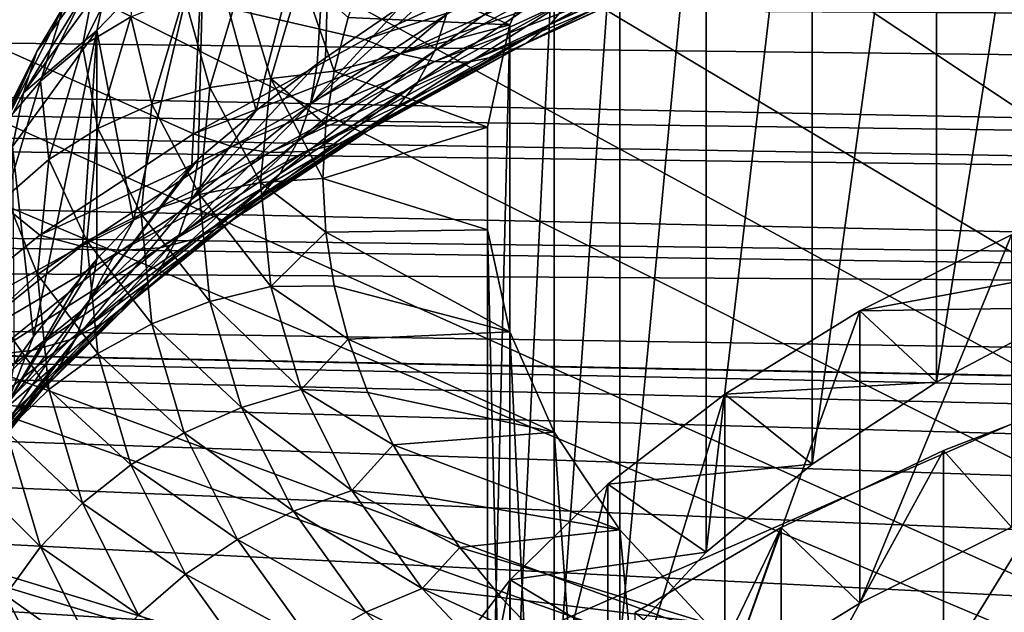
# Model space of a CAD drawing. Header units: metres. Extents: x -109 to 109, y -78 to 121.
# Tile 1011 of 1056: x 62.5 to 68.33, y -6.04 to -2.52. Entities that reach past the tile are written whole.
import ezdxf

# ---------------------------------------------------------------- set-up
doc = ezdxf.new("R2010")
doc.units = ezdxf.units.M
doc.layers.add('solid_508554_SW0001', color=7, linetype='CONTINUOUS')

msp = doc.modelspace()

# ---------------------------------------------------------------- linework, layer by layer
at = {"layer": 'solid_508554_SW0001'}
for points in [[(63.469975, 6.192746, -30.122536), (80.387276, 6.654893, -29.697725), (81.14859, -11.530108, -20.201883)], [(63.329746, 6.03775, -30.047371), (63.469975, 6.192746, -30.122536), (81.14859, -11.530108, -20.201883)], [(61.996216, 4.658984, -29.382126), (63.329746, 6.03775, -30.047371), (81.14859, -11.530108, -20.201883)], [(61.628754, 4.306551, -29.213125), (61.996216, 4.658984, -29.382126), (81.14859, -11.530108, -20.201883)], [(60.411095, 3.212779, -28.691673), (61.628754, 4.306551, -29.213125), (81.14859, -11.530108, -20.201883)], [(59.783779, 2.689857, -28.444147), (60.411095, 3.212779, -28.691673), (81.14859, -11.530108, -20.201883)], [(58.722435, 1.861496, -28.054703), (59.783779, 2.689857, -28.444147), (81.14859, -11.530108, -20.201883)], [(57.815121, 1.205033, -27.748676), (58.722435, 1.861496, -28.054703), (81.14859, -11.530108, -20.201883)], [(56.940334, 0.613612, -27.475229), (57.815121, 1.205033, -27.748676), (81.14859, -11.530108, -20.201883)], [(55.729958, -0.142934, -27.129026), (56.940334, 0.613612, -27.475229), (81.14859, -11.530108, -20.201883)], [(67.92569, -4.67229, 11.107357), (67.925636, 0.177419, 8.3073), (68.763329, 0.619598, 9.073174)], [(68.763382, -4.230118, 11.873221), (67.92569, -4.67229, 11.107357), (68.763329, 0.619598, 9.073174)], [(80.598335, 0.425171, -22.83688), (53.05484, -0.055749, -23.669857), (62.333652, -7.556811, -19.40036)], [(80.758621, -3.403568, -20.837589), (80.598335, 0.425171, -22.83688), (62.333652, -7.556811, -19.40036)], [(67.188507, -5.157159, 10.267538), (67.188469, -0.307451, 7.467479), (67.925636, 0.177419, 8.3073)], [(67.92569, -4.67229, 11.107357), (67.188507, -5.157159, 10.267538), (67.925636, 0.177419, 8.3073)], [(55.071178, -0.526591, -26.955231), (55.729958, -0.142934, -27.129026), (81.14859, -11.530108, -20.201883)], [(66.560493, -5.679043, 9.363608), (66.560471, -0.829329, 6.56356), (67.188469, -0.307451, 7.467479)], [(67.188507, -5.157159, 10.267538), (66.560493, -5.679043, 9.363608), (67.188469, -0.307451, 7.467479)], [(53.52663, -1.3544, -26.585077), (55.071178, -0.526591, -26.955231), (81.14859, -11.530108, -20.201883)], [(66.049004, -6.231824, 8.406164), (66.048996, -1.382096, 5.60614), (66.560471, -0.829329, 6.56356)], [(66.560493, -5.679043, 9.363608), (66.049004, -6.231824, 8.406164), (66.560471, -0.829329, 6.56356)], [(63.894943, -3.061056, 10.846718), (64.350029, -1.303492, 10.306506), (63.587231, -1.928333, 9.224251)], [(63.894943, -3.061056, 10.846718), (64.257095, -2.784664, 11.325444), (64.350029, -1.303492, 10.306506)], [(64.257095, -2.784664, 11.325444), (64.306648, -2.748844, 11.387486), (64.350029, -1.303492, 10.306506)], [(64.306648, -2.748844, 11.387486), (64.74926, -2.447387, 11.909624), (64.350029, -1.303492, 10.306506)], [(53.110744, -1.560997, -26.493895), (53.52663, -1.3544, -26.585077), (81.14859, -11.530108, -20.201883)], [(65.660057, -6.809017, 7.406437), (65.660057, -1.959271, 4.606443), (66.048996, -1.382096, 5.60614)], [(66.049004, -6.231824, 8.406164), (65.660057, -6.809017, 7.406437), (66.048996, -1.382096, 5.60614)], [(22.919664, -1.530367, 22.35878), (80.745361, -2.555794, 20.688955), (80.761269, -2.137419, 21.034967)], [(22.919664, -1.530367, 22.35878), (24.056143, -2.221804, 21.703217), (80.745361, -2.555794, 20.688955)], [(51.244095, -2.409353, -26.125713), (53.110744, -1.560997, -26.493895), (81.14859, -11.530108, -20.201883)], [(62.6152, -3.801442, 13.21571), (61.816875, -4.441783, 12.106606), (59.852985, -1.560634, 17.096903)], [(63.524925, -3.199386, 14.2585), (62.6152, -3.801442, 13.21571), (59.852985, -1.560634, 17.096903)], [(64.538742, -2.640441, 15.226621), (63.524925, -3.199386, 14.2585), (59.852985, -1.560634, 17.096903)], [(65.648537, -2.12909, 16.112309), (64.538742, -2.640441, 15.226621), (59.852985, -1.560634, 17.096903)], [(63.168339, -3.714559, 9.714817), (63.587231, -1.928333, 9.224251), (62.952503, -2.588041, 8.081603)], [(63.021751, -2.267506, 7.911108), (62.952503, -2.588041, 8.081603), (63.587231, -1.928333, 9.224251)], [(63.168339, -3.714559, 9.714817), (63.515186, -3.383234, 10.288691), (63.587231, -1.928333, 9.224251)], [(63.515186, -3.383234, 10.288691), (63.553162, -3.34929, 10.347483), (63.587231, -1.928333, 9.224251)], [(63.553162, -3.34929, 10.347483), (63.894943, -3.061056, 10.846718), (63.587231, -1.928333, 9.224251)], [(65.660057, -1.959271, 4.606443), (65.398201, -2.554088, 3.57619), (64.557152, -2.196007, 4.196405)], [(65.398201, -7.403839, 6.376175), (65.398201, -2.554088, 3.57619), (65.660057, -1.959271, 4.606443)], [(65.660057, -6.809017, 7.406437), (65.398201, -7.403839, 6.376175), (65.660057, -1.959271, 4.606443)], [(66.758415, -1.935252, 14.478199), (65.762131, -2.394298, 13.683108), (65.642181, -2.54573, 13.907948)], [(66.64959, -2.081556, 14.711921), (66.758415, -1.935252, 14.478199), (65.642181, -2.54573, 13.907948)], [(63.077782, -2.040371, 7.597756), (62.516994, -2.956662, 6.717455), (63.021751, -2.267506, 7.911108)], [(62.597473, -2.71156, 6.435222), (62.516994, -2.956662, 6.717455), (63.077782, -2.040371, 7.597756)], [(62.597473, -2.71156, 6.435222), (63.077782, -2.040371, 7.597756), (62.75415, -2.447094, 6.227652)], [(62.867828, -2.677977, 4.677226), (63.199257, -2.016413, 5.823089), (63.1534, -2.507383, 4.513142)], [(62.95623, -2.213666, 6.022099), (63.199257, -2.016413, 5.823089), (62.867828, -2.677977, 4.677226)], [(65.919365, -1.997548, 13.273927), (65.022552, -2.491978, 12.417548), (64.952957, -2.707651, 12.608638)], [(65.855209, -2.210222, 13.470209), (65.919365, -1.997548, 13.273927), (64.952957, -2.707651, 12.608638)], [(66.64959, -2.081556, 14.711921), (65.642181, -2.54573, 13.907948), (65.497986, -2.661192, 14.13979)], [(66.518776, -2.190854, 14.954438), (66.64959, -2.081556, 14.711921), (65.497986, -2.661192, 14.13979)], [(65.648537, -2.12909, 16.112309), (65.838943, -2.223133, 15.905483), (64.538742, -2.640441, 15.226621)], [(62.618748, -2.887318, 4.855299), (62.95623, -2.213666, 6.022099), (62.867828, -2.677977, 4.677226)], [(62.75415, -2.447094, 6.227652), (62.95623, -2.213666, 6.022099), (62.618748, -2.887318, 4.855299)], [(65.398201, -2.554088, 3.57619), (64.44062, -2.510773, 3.651213), (64.557152, -2.196007, 4.196405)], [(65.855209, -2.210222, 13.470209), (64.952957, -2.707651, 12.608638), (64.851997, -2.896075, 12.814004)], [(65.762131, -2.394298, 13.683108), (65.855209, -2.210222, 13.470209), (64.851997, -2.896075, 12.814004)], [(66.518776, -2.190854, 14.954438), (65.497986, -2.661192, 14.13979), (65.332726, -2.738148, 14.373538)], [(66.368843, -2.260745, 15.200424), (66.518776, -2.190854, 14.954438), (65.332726, -2.738148, 14.373538)], [(24.056143, -2.221804, 21.703217), (80.732651, -2.871363, 20.401348), (80.745361, -2.555794, 20.688955)], [(24.056143, -2.221804, 21.703217), (80.712067, -3.348359, 19.916126), (80.732651, -2.871363, 20.401348)], [(24.056143, -2.221804, 21.703217), (24.634529, -2.573519, 21.321756), (80.712067, -3.348359, 19.916126)], [(63.021751, -2.267506, 7.911108), (62.516994, -2.956662, 6.717455), (62.952503, -2.588041, 8.081603)], [(63.808189, -2.29652, 4.241004), (64.163002, -2.260892, 4.138941), (63.981873, -2.871419, 3.081477)], [(63.981873, -2.871419, 3.081477), (64.163002, -2.260892, 4.138941), (64.35733, -2.827811, 3.102088)], [(64.163002, -2.260892, 4.138941), (64.44062, -2.510773, 3.651213), (64.35733, -2.827811, 3.102088)], [(64.217827, -3.024549, 11.49511), (65.05925, -2.253796, 12.244934), (64.74926, -2.447387, 11.909624)], [(65.022552, -2.491978, 12.417548), (65.05925, -2.253796, 12.244934), (64.217827, -3.024549, 11.49511)], [(65.838943, -2.223133, 15.905483), (64.748627, -2.725506, 15.035348), (64.538742, -2.640441, 15.226621)], [(65.838943, -2.223133, 15.905483), (66.025154, -2.277064, 15.681229), (64.748627, -2.725506, 15.035348)], [(66.368843, -2.260745, 15.200424), (65.332726, -2.738148, 14.373538), (65.150017, -2.774908, 14.60406)], [(66.203094, -2.289694, 15.444475), (66.368843, -2.260745, 15.200424), (65.150017, -2.774908, 14.60406)], [(63.46917, -2.379291, 4.36666), (63.808189, -2.29652, 4.241004), (63.621857, -2.924605, 3.153128)], [(63.621857, -2.924605, 3.153128), (63.808189, -2.29652, 4.241004), (63.981873, -2.871419, 3.081477)], [(66.025154, -2.277064, 15.681229), (64.95388, -2.770663, 14.826291), (64.748627, -2.725506, 15.035348)], [(66.025154, -2.277064, 15.681229), (66.203094, -2.289694, 15.444475), (64.95388, -2.770663, 14.826291)], [(66.203094, -2.289694, 15.444475), (65.150017, -2.774908, 14.60406), (64.95388, -2.770663, 14.826291)], [(63.1534, -2.507383, 4.513142), (63.46917, -2.379291, 4.36666), (63.277859, -3.024154, 3.249725)], [(63.277859, -3.024154, 3.249725), (63.46917, -2.379291, 4.36666), (63.621857, -2.924605, 3.153128)], [(51.088249, -2.474628, -26.097864), (51.244095, -2.409353, -26.125713), (81.14859, -11.530108, -20.201883)], [(62.411633, -3.130798, 5.043443), (62.75415, -2.447094, 6.227652), (62.618748, -2.887318, 4.855299)], [(62.597473, -2.71156, 6.435222), (62.75415, -2.447094, 6.227652), (62.411633, -3.130798, 5.043443)], [(64.217827, -3.024549, 11.49511), (64.74926, -2.447387, 11.909624), (64.306648, -2.748844, 11.387486)], [(65.762131, -2.394298, 13.683108), (64.851997, -2.896075, 12.814004), (64.721878, -3.053113, 13.029135)], [(65.642181, -2.54573, 13.907948), (65.762131, -2.394298, 13.683108), (64.721878, -3.053113, 13.029135)], [(49.041775, -3.246512, -25.776564), (51.088249, -2.474628, -26.097864), (81.14859, -11.530108, -20.201883)], [(62.867828, -2.677977, 4.677226), (63.1534, -2.507383, 4.513142), (62.957451, -3.167873, 3.36914)], [(62.957451, -3.167873, 3.36914), (63.1534, -2.507383, 4.513142), (63.277859, -3.024154, 3.249725)], [(65.022552, -2.491978, 12.417548), (64.217827, -3.024549, 11.49511), (64.143356, -3.24345, 11.680606)], [(64.952957, -2.707651, 12.608638), (65.022552, -2.491978, 12.417548), (64.143356, -3.24345, 11.680606)], [(65.398201, -2.554088, 3.57619), (64.35733, -2.827811, 3.102088), (64.44062, -2.510773, 3.651213)], [(65.398201, -2.554088, 3.57619), (65.266502, -3.159574, 2.527458), (64.35733, -2.827811, 3.102088)], [(65.642181, -2.54573, 13.907948), (64.721878, -3.053113, 13.029135), (64.56546, -3.175313, 13.249306)], [(65.497986, -2.661192, 14.13979), (65.642181, -2.54573, 13.907948), (64.56546, -3.175313, 13.249306)], [(65.266502, -8.00932, 5.327451), (65.266502, -3.159574, 2.527458), (65.398201, -2.554088, 3.57619)], [(65.398201, -7.403839, 6.376175), (65.266502, -8.00932, 5.327451), (65.398201, -2.554088, 3.57619)], [(24.634529, -2.573519, 21.321756), (80.703201, -3.541171, 19.700146), (80.712067, -3.348359, 19.916126)], [(24.634529, -2.573519, 21.321756), (25.053471, -2.827595, 21.021948), (80.703201, -3.541171, 19.700146)], [(62.576809, -4.401275, 8.525391), (62.952503, -2.588041, 8.081603), (62.452209, -3.276009, 6.890007)], [(62.516994, -2.956662, 6.717455), (62.452209, -3.276009, 6.890007), (62.952503, -2.588041, 8.081603)], [(62.576809, -4.401275, 8.525391), (62.855282, -4.054193, 9.126554), (62.952503, -2.588041, 8.081603)], [(62.855282, -4.054193, 9.126554), (62.953094, -3.943146, 9.318894), (62.952503, -2.588041, 8.081603)], [(62.953094, -3.943146, 9.318894), (63.168339, -3.714559, 9.714817), (62.952503, -2.588041, 8.081603)], [(62.618748, -2.887318, 4.855299), (62.867828, -2.677977, 4.677226), (62.667686, -3.352599, 3.508746)], [(62.667686, -3.352599, 3.508746), (62.867828, -2.677977, 4.677226), (62.957451, -3.167873, 3.36914)], [(64.538742, -2.640441, 15.226621), (64.748627, -2.725506, 15.035348), (63.524925, -3.199386, 14.2585)], [(65.497986, -2.661192, 14.13979), (64.56546, -3.175313, 13.249306), (64.386192, -3.259992, 13.469678)], [(65.332726, -2.738148, 14.373538), (65.497986, -2.661192, 14.13979), (64.386192, -3.259992, 13.469678)], [(62.597473, -2.71156, 6.435222), (62.15279, -3.667625, 5.486032), (62.516994, -2.956662, 6.717455)], [(62.251049, -3.403057, 5.237514), (62.15279, -3.667625, 5.486032), (62.597473, -2.71156, 6.435222)], [(62.251049, -3.403057, 5.237514), (62.597473, -2.71156, 6.435222), (62.411633, -3.130798, 5.043443)], [(64.748627, -2.725506, 15.035348), (63.75259, -3.274645, 14.084212), (63.524925, -3.199386, 14.2585)], [(64.748627, -2.725506, 15.035348), (64.95388, -2.770663, 14.826291), (63.75259, -3.274645, 14.084212)], [(64.952957, -2.707651, 12.608638), (64.143356, -3.24345, 11.680606), (64.035309, -3.43656, 11.877857)], [(64.851997, -2.896075, 12.814004), (64.952957, -2.707651, 12.608638), (64.035309, -3.43656, 11.877857)], [(65.332726, -2.738148, 14.373538), (64.386192, -3.259992, 13.469678), (64.187996, -3.305289, 13.685412)], [(65.150017, -2.774908, 14.60406), (65.332726, -2.738148, 14.373538), (64.187996, -3.305289, 13.685412)], [(63.511635, -3.590986, 10.514011), (64.257095, -2.784664, 11.325444), (63.894943, -3.061056, 10.846718)], [(64.217827, -3.024549, 11.49511), (64.257095, -2.784664, 11.325444), (63.511635, -3.590986, 10.514011)], [(64.95388, -2.770663, 14.826291), (63.975239, -3.31021, 13.891768), (63.75259, -3.274645, 14.084212)], [(64.95388, -2.770663, 14.826291), (65.150017, -2.774908, 14.60406), (63.975239, -3.31021, 13.891768)], [(65.150017, -2.774908, 14.60406), (64.187996, -3.305289, 13.685412), (63.975239, -3.31021, 13.891768)], [(64.217827, -3.024549, 11.49511), (64.306648, -2.748844, 11.387486), (64.257095, -2.784664, 11.325444)], [(25.053471, -2.827595, 21.021948), (80.677933, -4.051526, 19.061102), (80.703201, -3.541171, 19.700146)], [(25.053471, -2.827595, 21.021948), (25.931858, -3.355873, 20.318785), (80.677933, -4.051526, 19.061102)], [(63.981873, -2.871419, 3.081477), (64.35733, -2.827811, 3.102088), (64.307419, -3.145968, 2.551024)], [(65.266502, -3.159574, 2.527458), (64.307419, -3.145968, 2.551024), (64.35733, -2.827811, 3.102088)], [(62.411633, -3.130798, 5.043443), (62.618748, -2.887318, 4.855299), (62.414948, -3.574267, 3.66547)], [(62.414948, -3.574267, 3.66547), (62.618748, -2.887318, 4.855299), (62.667686, -3.352599, 3.508746)], [(63.621857, -2.924605, 3.153128), (63.981873, -2.871419, 3.081477), (63.921303, -3.487883, 2.01373)], [(64.851997, -2.896075, 12.814004), (64.035309, -3.43656, 11.877857), (63.896065, -3.599635, 12.082531)], [(64.721878, -3.053113, 13.029135), (64.851997, -2.896075, 12.814004), (63.896065, -3.599635, 12.082531)], [(63.921303, -3.487883, 2.01373), (63.981873, -2.871419, 3.081477), (64.290825, -3.464102, 2)], [(63.981873, -2.871419, 3.081477), (64.307419, -3.145968, 2.551024), (64.290825, -3.464102, 2)], [(62.516994, -2.956662, 6.717455), (62.15279, -3.667625, 5.486032), (62.452209, -3.276009, 6.890007)], [(63.277859, -3.024154, 3.249725), (63.621857, -2.924605, 3.153128), (63.559544, -3.558799, 2.054673)], [(63.621857, -2.924605, 3.153128), (63.921303, -3.487883, 2.01373), (63.559544, -3.558799, 2.054673)], [(62.957451, -3.167873, 3.36914), (63.277859, -3.024154, 3.249725), (63.213882, -3.675287, 2.121928)], [(63.277859, -3.024154, 3.249725), (63.559544, -3.558799, 2.054673), (63.213882, -3.675287, 2.121928)], [(64.217827, -3.024549, 11.49511), (63.511635, -3.590986, 10.514011), (63.43288, -3.813322, 10.693559)], [(64.143356, -3.24345, 11.680606), (64.217827, -3.024549, 11.49511), (63.43288, -3.813322, 10.693559)], [(63.511635, -3.590986, 10.514011), (63.894943, -3.061056, 10.846718), (63.553162, -3.34929, 10.347483)], [(64.721878, -3.053113, 13.029135), (63.896065, -3.599635, 12.082531), (63.728687, -3.729093, 12.290131)], [(64.56546, -3.175313, 13.249306), (64.721878, -3.053113, 13.029135), (63.728687, -3.729093, 12.290131)], [(65.266502, -3.159574, 2.527458), (64.290825, -3.464102, 2), (64.307419, -3.145968, 2.551024)], [(63.524925, -3.199386, 14.2585), (63.75259, -3.274645, 14.084212), (62.6152, -3.801442, 13.21571)], [(62.667686, -3.352599, 3.508746), (62.957451, -3.167873, 3.36914), (62.891922, -3.834785, 2.214014)], [(62.957451, -3.167873, 3.36914), (63.213882, -3.675287, 2.121928), (62.891922, -3.834785, 2.214014)], [(64.56546, -3.175313, 13.249306), (63.728687, -3.729093, 12.290131), (63.536846, -3.822091, 12.496095)], [(64.386192, -3.259992, 13.469678), (64.56546, -3.175313, 13.249306), (63.536846, -3.822091, 12.496095)], [(65.266502, -3.159574, 2.527458), (65.266502, -3.76863, 1.472542), (64.290825, -3.464102, 2)], [(65.266502, -8.618368, 4.272549), (65.266502, -3.76863, 1.472542), (65.266502, -3.159574, 2.527458)], [(65.266502, -8.00932, 5.327451), (65.266502, -8.618368, 4.272549), (65.266502, -3.159574, 2.527458)], [(47.672459, -3.692732, -25.598148), (49.041775, -3.246512, -25.776564), (81.14859, -11.530108, -20.201883)], [(64.143356, -3.24345, 11.680606), (63.43288, -3.813322, 10.693559), (63.318623, -4.011415, 10.882179)], [(64.035309, -3.43656, 11.877857), (64.143356, -3.24345, 11.680606), (63.318623, -4.011415, 10.882179)], [(64.386192, -3.259992, 13.469678), (63.536846, -3.822091, 12.496095), (63.324757, -3.876584, 12.6959)], [(64.187996, -3.305289, 13.685412), (64.386192, -3.259992, 13.469678), (63.324757, -3.876584, 12.6959)], [(62.461716, -4.561466, 8.247932), (62.576809, -4.401275, 8.525391), (62.452209, -3.276009, 6.890007)], [(63.75259, -3.274645, 14.084212), (62.858818, -3.866143, 13.059707), (62.6152, -3.801442, 13.21571)], [(63.75259, -3.274645, 14.084212), (63.975239, -3.31021, 13.891768), (62.858818, -3.866143, 13.059707)], [(63.975239, -3.31021, 13.891768), (63.09708, -3.891377, 12.885157), (62.858818, -3.866143, 13.059707)], [(64.187996, -3.305289, 13.685412), (63.324757, -3.876584, 12.6959), (63.09708, -3.891377, 12.885157)], [(63.975239, -3.31021, 13.891768), (64.187996, -3.305289, 13.685412), (63.09708, -3.891377, 12.885157)], [(25.931858, -3.355873, 20.318785), (26.709761, -3.814027, 19.593912), (80.67321, -4.140594, 18.937866)], [(25.931858, -3.355873, 20.318785), (80.67321, -4.140594, 18.937866), (80.677933, -4.051526, 19.061102)], [(62.414948, -3.574267, 3.66547), (62.667686, -3.352599, 3.508746), (62.600758, -4.033781, 2.328905)], [(62.667686, -3.352599, 3.508746), (62.891922, -3.834785, 2.214014), (62.600758, -4.033781, 2.328905)], [(62.909645, -4.186746, 9.482124), (63.553162, -3.34929, 10.347483), (63.515186, -3.383234, 10.288691)], [(63.511635, -3.590986, 10.514011), (63.553162, -3.34929, 10.347483), (62.909645, -4.186746, 9.482124)], [(80.758621, -3.403568, -20.837589), (62.333652, -7.556811, -19.40036), (80.918915, -7.232305, -18.838299)], [(62.909645, -4.186746, 9.482124), (63.515186, -3.383234, 10.288691), (63.168339, -3.714559, 9.714817)], [(64.035309, -3.43656, 11.877857), (63.318623, -4.011415, 10.882179), (63.171375, -4.180912, 11.07573)], [(63.896065, -3.599635, 12.082531), (64.035309, -3.43656, 11.877857), (63.171375, -4.180912, 11.07573)], [(63.981873, -4.104347, 0.945983), (63.559544, -3.558799, 2.054673), (63.921303, -3.487883, 2.01373)], [(63.921303, -3.487883, 2.01373), (64.290825, -3.464102, 2), (64.307426, -3.782317, 1.448835)], [(63.981873, -4.104347, 0.945983), (63.921303, -3.487883, 2.01373), (64.307426, -3.782317, 1.448835)], [(65.266502, -3.76863, 1.472542), (64.307426, -3.782317, 1.448835), (64.290825, -3.464102, 2)], [(62.414948, -3.574267, 3.66547), (62.600758, -4.033781, 2.328905), (62.346798, -4.267895, 2.46407)], [(63.511635, -3.590986, 10.514011), (62.909645, -4.186746, 9.482124), (62.82724, -4.412695, 9.655415)], [(63.43288, -3.813322, 10.693559), (63.511635, -3.590986, 10.514011), (62.82724, -4.412695, 9.655415)], [(63.896065, -3.599635, 12.082531), (63.171375, -4.180912, 11.07573), (62.99437, -4.318089, 11.269959)], [(63.728687, -3.729093, 12.290131), (63.896065, -3.599635, 12.082531), (62.99437, -4.318089, 11.269959)], [(63.621857, -4.192992, 0.956218), (63.213882, -3.675287, 2.121928), (63.559544, -3.558799, 2.054673)], [(63.621857, -4.192992, 0.956218), (63.559544, -3.558799, 2.054673), (63.981873, -4.104347, 0.945983)], [(47.181728, -3.838587, -25.541527), (47.672459, -3.692732, -25.598148), (81.14859, -11.530108, -20.201883)], [(63.728687, -3.729093, 12.290131), (62.99437, -4.318089, 11.269959), (62.7915, -4.419934, 11.4606)], [(63.536846, -3.822091, 12.496095), (63.728687, -3.729093, 12.290131), (62.7915, -4.419934, 11.4606)], [(63.277859, -4.326421, 0.994131), (62.891922, -3.834785, 2.214014), (63.213882, -3.675287, 2.121928)], [(62.909645, -4.186746, 9.482124), (63.168339, -3.714559, 9.714817), (62.953094, -3.943146, 9.318894)], [(63.277859, -4.326421, 0.994131), (63.213882, -3.675287, 2.121928), (63.621857, -4.192992, 0.956218)], [(63.981873, -4.104347, 0.945983), (64.307426, -3.782317, 1.448835), (64.357361, -4.100534, 0.897666)], [(65.266502, -3.76863, 1.472542), (65.398201, -4.374115, 0.42381), (64.307426, -3.782317, 1.448835)], [(65.398201, -4.374115, 0.42381), (64.357361, -4.100534, 0.897666), (64.307426, -3.782317, 1.448835)], [(65.398201, -9.223849, 3.223825), (65.398201, -4.374115, 0.42381), (65.266502, -3.76863, 1.472542)], [(65.266502, -8.618368, 4.272549), (65.398201, -9.223849, 3.223825), (65.266502, -3.76863, 1.472542)], [(26.709761, -3.814027, 19.593912), (75.174637, -4.828542, 17.83672), (76.5, -4.794933, 17.894934)], [(77.176514, -4.803673, 17.879795), (26.709761, -3.814027, 19.593912), (76.5, -4.794933, 17.894934)], [(26.709761, -3.814027, 19.593912), (73.862907, -4.929021, 17.662685), (75.174637, -4.828542, 17.83672)], [(26.709761, -3.814027, 19.593912), (72.57827, -5.095334, 17.374622), (73.862907, -4.929021, 17.662685)], [(26.709761, -3.814027, 19.593912), (71.333893, -5.325771, 16.975494), (72.57827, -5.095334, 17.374622)], [(26.709761, -3.814027, 19.593912), (70.14254, -5.617967, 16.469397), (71.333893, -5.325771, 16.975494)], [(26.709761, -3.814027, 19.593912), (69.016418, -5.968924, 15.86152), (70.14254, -5.617967, 16.469397)], [(26.709761, -3.814027, 19.593912), (67.967072, -6.375046, 15.158096), (69.016418, -5.968924, 15.86152)], [(26.709761, -3.814027, 19.593912), (67.005272, -6.83217, 14.366333), (67.967072, -6.375046, 15.158096)], [(26.709761, -3.814027, 19.593912), (66.140877, -7.335612, 13.494348), (67.005272, -6.83217, 14.366333)], [(26.709761, -3.814027, 19.593912), (65.382774, -7.880209, 12.551078), (66.140877, -7.335612, 13.494348)], [(26.709761, -3.814027, 19.593912), (64.738739, -8.46037, 11.54621), (65.382774, -7.880209, 12.551078)], [(26.709761, -3.814027, 19.593912), (64.215424, -9.070119, 10.490092), (64.738739, -8.46037, 11.54621)], [(26.709761, -3.814027, 19.593912), (63.818172, -9.703198, 9.393568), (64.215424, -9.070119, 10.490092)], [(26.709761, -3.814027, 19.593912), (63.55106, -10.35311, 8.267887), (63.818172, -9.703198, 9.393568)], [(26.709761, -3.814027, 19.593912), (63.416817, -11.013191, 7.124592), (63.55106, -10.35311, 8.267887)], [(26.709761, -3.814027, 19.593912), (63.416817, -11.676674, 5.975408), (63.416817, -11.013191, 7.124592)], [(26.709761, -3.814027, 19.593912), (43.110828, -18.533325, -5.900661), (63.416817, -11.676674, 5.975408)], [(77.176514, -4.803673, 17.879795), (80.643387, -4.656782, 18.134216), (26.709761, -3.814027, 19.593912)], [(80.67321, -4.140594, 18.937866), (26.709761, -3.814027, 19.593912), (80.643387, -4.656782, 18.134216)], [(46.275829, -4.088829, -25.446898), (47.181728, -3.838587, -25.541527), (81.14859, -11.530108, -20.201883)], [(62.6152, -3.801442, 13.21571), (62.858818, -3.866143, 13.059707), (61.816875, -4.441783, 12.106606)], [(63.536846, -3.822091, 12.496095), (62.7915, -4.419934, 11.4606), (62.567215, -4.484209, 11.643464)], [(63.324757, -3.876584, 12.6959), (63.536846, -3.822091, 12.496095), (62.567215, -4.484209, 11.643464)], [(62.957451, -4.501698, 1.058888), (62.600758, -4.033781, 2.328905), (62.891922, -3.834785, 2.214014)], [(63.43288, -3.813322, 10.693559), (62.82724, -4.412695, 9.655415), (62.707687, -4.616028, 9.834958)], [(63.318623, -4.011415, 10.882179), (63.43288, -3.813322, 10.693559), (62.707687, -4.616028, 9.834958)], [(62.957451, -4.501698, 1.058888), (62.891922, -3.834785, 2.214014), (63.277859, -4.326421, 0.994131)], [(68.370064, -3.799238, 12.619527), (67.470787, -4.248876, 11.840731), (69.69178, -3.835825, 12.556156)], [(67.470787, -5.980927, 12.840731), (67.470787, -4.248876, 11.840731), (68.370064, -3.799238, 12.619527)], [(68.370064, -5.531289, 13.619527), (67.470787, -5.980927, 12.840731), (68.370064, -3.799238, 12.619527)], [(67.470787, -4.248876, 11.840731), (68.763382, -4.230118, 11.873221), (69.69178, -3.835825, 12.556156)], [(62.858818, -3.866143, 13.059707), (62.07449, -4.495256, 11.970051), (61.816875, -4.441783, 12.106606)], [(62.858818, -3.866143, 13.059707), (63.09708, -3.891377, 12.885157), (62.07449, -4.495256, 11.970051)], [(63.09708, -3.891377, 12.885157), (62.32645, -4.509501, 11.814533), (62.07449, -4.495256, 11.970051)], [(63.324757, -3.876584, 12.6959), (62.567215, -4.484209, 11.643464), (62.32645, -4.509501, 11.814533)], [(63.09708, -3.891377, 12.885157), (63.324757, -3.876584, 12.6959), (62.32645, -4.509501, 11.814533)], [(62.416691, -4.807049, 8.407728), (62.953094, -3.943146, 9.318894), (62.855282, -4.054193, 9.126554)], [(62.909645, -4.186746, 9.482124), (62.953094, -3.943146, 9.318894), (62.416691, -4.807049, 8.407728)], [(63.318623, -4.011415, 10.882179), (62.707687, -4.616028, 9.834958), (62.553616, -4.792279, 10.01681)], [(63.171375, -4.180912, 11.07573), (63.318623, -4.011415, 10.882179), (62.553616, -4.792279, 10.01681)], [(62.667686, -4.714963, 1.149063), (62.346798, -4.267895, 2.46407), (62.600758, -4.033781, 2.328905)], [(62.416691, -4.807049, 8.407728), (62.855282, -4.054193, 9.126554), (62.576809, -4.401275, 8.525391)], [(62.667686, -4.714963, 1.149063), (62.600758, -4.033781, 2.328905), (62.957451, -4.501698, 1.058888)], [(45.302071, -4.330814, -25.359234), (46.275829, -4.088829, -25.446898), (81.14859, -11.530108, -20.201883)], [(63.621857, -4.192992, 0.956218), (63.981873, -4.104347, 0.945983), (64.163002, -4.714874, -0.11148)], [(63.981873, -4.104347, 0.945983), (64.357361, -4.100534, 0.897666), (64.440681, -4.41761, 0.348475)], [(64.163002, -4.714874, -0.11148), (63.981873, -4.104347, 0.945983), (64.440681, -4.41761, 0.348475)], [(65.398201, -4.374115, 0.42381), (64.440681, -4.41761, 0.348475), (64.357361, -4.100534, 0.897666)], [(62.909645, -4.186746, 9.482124), (62.416691, -4.807049, 8.407728), (62.331295, -5.036759, 8.574503)], [(62.82724, -4.412695, 9.655415), (62.909645, -4.186746, 9.482124), (62.331295, -5.036759, 8.574503)], [(63.171375, -4.180912, 11.07573), (62.553616, -4.792279, 10.01681), (62.368408, -4.937576, 10.196978)], [(62.99437, -4.318089, 11.269959), (63.171375, -4.180912, 11.07573), (62.368408, -4.937576, 10.196978)], [(63.277859, -4.326421, 0.994131), (63.621857, -4.192992, 0.956218), (63.808189, -4.821077, -0.131658)], [(63.808189, -4.821077, -0.131658), (63.621857, -4.192992, 0.956218), (64.163002, -4.714874, -0.11148)], [(67.470787, -4.248876, 11.840731), (66.670441, -4.743051, 10.984796), (67.92569, -4.67229, 11.107357)], [(66.670441, -6.475101, 11.984796), (66.670441, -4.743051, 10.984796), (67.470787, -4.248876, 11.840731)], [(67.470787, -5.980927, 12.840731), (66.670441, -6.475101, 11.984796), (67.470787, -4.248876, 11.840731)], [(67.470787, -4.248876, 11.840731), (67.92569, -4.67229, 11.107357), (68.763382, -4.230118, 11.873221)], [(62.414948, -4.961523, 1.262671), (62.346798, -4.267895, 2.46407), (62.667686, -4.714963, 1.149063)], [(44.865479, -4.430293, -25.324623), (45.302071, -4.330814, -25.359234), (81.14859, -11.530108, -20.201883)], [(62.99437, -4.318089, 11.269959), (62.368408, -4.937576, 10.196978), (62.156132, -5.048726, 10.371501)], [(62.7915, -4.419934, 11.4606), (62.99437, -4.318089, 11.269959), (62.156132, -5.048726, 10.371501)], [(62.957451, -4.501698, 1.058888), (63.277859, -4.326421, 0.994131), (63.46917, -4.971284, -0.122804)], [(63.46917, -4.971284, -0.122804), (63.277859, -4.326421, 0.994131), (63.808189, -4.821077, -0.131658)], [(44.865479, -4.430293, -25.324623), (81.14859, -11.530108, -20.201883), (43.45417, -4.713041, -25.232952)], [(62.7915, -4.419934, 11.4606), (62.156132, -5.048726, 10.371501), (61.921455, -5.123288, 10.536546)], [(62.567215, -4.484209, 11.643464), (62.7915, -4.419934, 11.4606), (61.921455, -5.123288, 10.536546)], [(62.82724, -4.412695, 9.655415), (62.331295, -5.036759, 8.574503), (62.207405, -5.245549, 8.744596)], [(62.707687, -4.616028, 9.834958), (62.82724, -4.412695, 9.655415), (62.207405, -5.245549, 8.744596)], [(62.416691, -4.807049, 8.407728), (62.576809, -4.401275, 8.525391), (62.461716, -4.561466, 8.247932)], [(64.163002, -4.714874, -0.11148), (64.440681, -4.41761, 0.348475), (64.557236, -4.732395, -0.196748)], [(65.398201, -4.374115, 0.42381), (65.660057, -4.968932, -0.606443), (64.440681, -4.41761, 0.348475)], [(65.660057, -4.968932, -0.606443), (64.557236, -4.732395, -0.196748), (64.440681, -4.41761, 0.348475)], [(65.660057, -9.818671, 2.193563), (65.660057, -4.968932, -0.606443), (65.398201, -4.374115, 0.42381)], [(65.398201, -9.223849, 3.223825), (65.660057, -9.818671, 2.193563), (65.398201, -4.374115, 0.42381)], [(62.567215, -4.484209, 11.643464), (61.921455, -5.123288, 10.536546), (61.669529, -5.159625, 10.688487)], [(62.32645, -4.509501, 11.814533), (62.567215, -4.484209, 11.643464), (61.669529, -5.159625, 10.688487)], [(62.667686, -4.714963, 1.149063), (62.957451, -4.501698, 1.058888), (63.1534, -5.162187, -0.085114)], [(63.1534, -5.162187, -0.085114), (62.957451, -4.501698, 1.058888), (63.46917, -4.971284, -0.122804)], [(62.707687, -4.616028, 9.834958), (62.207405, -5.245549, 8.744596), (62.047745, -5.428833, 8.914268)], [(62.553616, -4.792279, 10.01681), (62.707687, -4.616028, 9.834958), (62.047745, -5.428833, 8.914268)], [(81.14859, -11.530108, -20.201883), (43.466999, -12.188044, -21.341459), (43.45417, -4.713041, -25.232952)], [(62.414948, -4.961523, 1.262671), (62.667686, -4.714963, 1.149063), (62.867828, -5.389585, -0.019416)], [(62.867828, -5.389585, -0.019416), (62.667686, -4.714963, 1.149063), (63.1534, -5.162187, -0.085114)], [(63.808189, -4.821077, -0.131658), (64.163002, -4.714874, -0.11148), (64.462936, -5.313584, -1.148477)], [(64.163002, -4.714874, -0.11148), (64.557236, -4.732395, -0.196748), (64.706665, -5.043747, -0.736026)], [(64.462936, -5.313584, -1.148477), (64.163002, -4.714874, -0.11148), (64.706665, -5.043747, -0.736026)], [(66.670441, -4.743051, 10.984796), (67.188507, -5.157159, 10.267538), (67.92569, -4.67229, 11.107357)], [(69.01638, -4.669896, 15.111504), (67.967072, -6.375046, 15.158096), (67.967003, -5.076035, 14.40805)], [(69.01638, -4.669896, 15.111504), (67.967003, -5.076035, 14.40805), (68.370064, -5.531289, 13.619527)], [(69.01638, -4.669896, 15.111504), (69.016418, -5.968924, 15.86152), (67.967072, -6.375046, 15.158096)], [(65.660057, -4.968932, -0.606443), (64.706665, -5.043747, -0.736026), (64.557236, -4.732395, -0.196748)], [(66.670441, -4.743051, 10.984796), (65.977798, -5.276343, 10.061106), (67.188507, -5.157159, 10.267538)], [(65.977798, -7.008394, 11.061106), (65.977798, -5.276343, 10.061106), (66.670441, -4.743051, 10.984796)], [(66.670441, -6.475101, 11.984796), (65.977798, -7.008394, 11.061106), (66.670441, -4.743051, 10.984796)], [(62.553616, -4.792279, 10.01681), (62.047745, -5.428833, 8.914268), (61.85582, -5.582582, 9.079793)], [(62.368408, -4.937576, 10.196978), (62.553616, -4.792279, 10.01681), (61.85582, -5.582582, 9.079793)], [(63.46917, -4.971284, -0.122804), (63.808189, -4.821077, -0.131658), (64.116753, -5.437006, -1.198478)], [(64.116753, -5.437006, -1.198478), (63.808189, -4.821077, -0.131658), (64.462936, -5.313584, -1.148477)], [(62.204796, -5.23595, 1.397211), (62.414948, -4.961523, 1.262671), (62.618748, -5.648471, 0.072842)], [(62.618748, -5.648471, 0.072842), (62.414948, -4.961523, 1.262671), (62.867828, -5.389585, -0.019416)], [(63.1534, -5.162187, -0.085114), (63.46917, -4.971284, -0.122804), (63.785976, -5.603666, -1.218121)], [(63.785976, -5.603666, -1.218121), (63.46917, -4.971284, -0.122804), (64.116753, -5.437006, -1.198478)], [(65.660057, -4.968932, -0.606443), (66.048996, -5.546107, -1.60614), (64.706665, -5.043747, -0.736026)], [(66.049004, -10.395864, 1.193836), (66.048996, -5.546107, -1.60614), (65.660057, -4.968932, -0.606443)], [(65.660057, -9.818671, 2.193563), (66.049004, -10.395864, 1.193836), (65.660057, -4.968932, -0.606443)], [(64.462936, -5.313584, -1.148477), (64.706665, -5.043747, -0.736026), (64.88842, -5.350576, -1.26747)], [(66.048996, -5.546107, -1.60614), (64.88842, -5.350576, -1.26747), (64.706665, -5.043747, -0.736026)], [(67.967003, -5.076035, 14.40805), (67.005272, -6.83217, 14.366333), (67.005203, -5.533165, 13.616277)], [(67.967003, -5.076035, 14.40805), (67.005203, -5.533165, 13.616277), (67.470787, -5.980927, 12.840731)], [(67.967003, -5.076035, 14.40805), (67.967072, -6.375046, 15.158096), (67.005272, -6.83217, 14.366333)], [(67.967003, -5.076035, 14.40805), (67.470787, -5.980927, 12.840731), (68.370064, -5.531289, 13.619527)], [(62.867828, -5.389585, -0.019416), (63.1534, -5.162187, -0.085114), (63.477882, -5.809893, -1.206973)], [(63.477882, -5.809893, -1.206973), (63.1534, -5.162187, -0.085114), (63.785976, -5.603666, -1.218121)], [(65.977798, -5.276343, 10.061106), (66.560493, -5.679043, 9.363608), (67.188507, -5.157159, 10.267538)], [(62.411633, -5.933148, 0.189629), (62.204796, -5.23595, 1.397211), (62.618748, -5.648471, 0.072842)], [(65.977798, -5.276343, 10.061106), (65.400444, -5.8429, 9.079801), (66.560493, -5.679043, 9.363608)], [(65.400444, -7.574951, 10.079801), (65.400444, -5.8429, 9.079801), (65.977798, -5.276343, 10.061106)], [(65.977798, -7.008394, 11.061106), (65.400444, -7.574951, 10.079801), (65.977798, -5.276343, 10.061106)], [(64.116753, -5.437006, -1.198478), (64.462936, -5.313584, -1.148477), (64.878799, -5.894712, -2.15502)], [(64.462936, -5.313584, -1.148477), (64.88842, -5.350576, -1.26747), (65.101952, -5.652046, -1.789631)], [(64.878799, -5.894712, -2.15502), (64.462936, -5.313584, -1.148477), (65.101952, -5.652046, -1.789631)], [(66.048996, -5.546107, -1.60614), (65.101952, -5.652046, -1.789631), (64.88842, -5.350576, -1.26747)], [(62.618748, -5.648471, 0.072842), (62.867828, -5.389585, -0.019416), (63.199257, -6.051149, -1.16528)], [(63.199257, -6.051149, -1.16528), (62.867828, -5.389585, -0.019416), (63.477882, -5.809893, -1.206973)], [(63.785976, -5.603666, -1.218121), (64.116753, -5.437006, -1.198478), (64.544579, -6.034848, -2.233969)], [(64.544579, -6.034848, -2.233969), (64.116753, -5.437006, -1.198478), (64.878799, -5.894712, -2.15502)], [(67.005203, -5.533165, 13.616277), (66.140877, -7.335612, 13.494348), (66.140854, -6.036591, 12.744317)], [(67.005203, -5.533165, 13.616277), (66.140854, -6.036591, 12.744317), (66.670441, -6.475101, 11.984796)], [(67.005203, -5.533165, 13.616277), (67.005272, -6.83217, 14.366333), (66.140877, -7.335612, 13.494348)], [(67.005203, -5.533165, 13.616277), (66.670441, -6.475101, 11.984796), (67.470787, -5.980927, 12.840731)], [(66.048996, -5.546107, -1.60614), (66.560471, -6.098874, -2.56356), (65.101952, -5.652046, -1.789631)], [(66.560493, -10.948645, 0.236391), (66.560471, -6.098874, -2.56356), (66.048996, -5.546107, -1.60614)], [(66.049004, -10.395864, 1.193836), (66.560493, -10.948645, 0.236391), (66.048996, -5.546107, -1.60614)], [(62.411633, -5.933148, 0.189629), (62.618748, -5.648471, 0.072842), (62.95623, -6.322124, -1.093959)], [(62.95623, -6.322124, -1.093959), (62.618748, -5.648471, 0.072842), (63.199257, -6.051149, -1.16528)], [(63.477882, -5.809893, -1.206973), (63.785976, -5.603666, -1.218121), (64.225227, -6.217476, -2.281272)], [(64.225227, -6.217476, -2.281272), (63.785976, -5.603666, -1.218121), (64.544579, -6.034848, -2.233969)], [(64.878799, -5.894712, -2.15502), (65.101952, -5.652046, -1.789631), (65.346695, -5.94743, -2.301251)], [(66.560471, -6.098874, -2.56356), (65.346695, -5.94743, -2.301251), (65.101952, -5.652046, -1.789631)], [(65.400444, -5.8429, 9.079801), (66.049004, -6.231824, 8.406164), (66.560493, -5.679043, 9.363608)], [(63.199257, -6.051149, -1.16528), (63.477882, -5.809893, -1.206973), (63.927776, -6.438578, -2.295887)], [(63.927776, -6.438578, -2.295887), (63.477882, -5.809893, -1.206973), (64.225227, -6.217476, -2.281272)], [(65.400444, -5.8429, 9.079801), (64.944695, -6.436525, 8.051612), (66.049004, -6.231824, 8.406164)], [(64.944695, -8.168576, 9.051612), (64.944695, -6.436525, 8.051612), (65.400444, -5.8429, 9.079801)], [(65.400444, -7.574951, 10.079801), (64.944695, -8.168576, 9.051612), (65.400444, -5.8429, 9.079801)], [(62.75415, -6.616852, -0.99458), (62.251049, -6.23735, 0.328376), (62.411633, -5.933148, 0.189629)], [(62.75415, -6.616852, -0.99458), (62.411633, -5.933148, 0.189629), (62.95623, -6.322124, -1.093959)], [(64.544579, -6.034848, -2.233969), (64.878799, -5.894712, -2.15502), (65.406578, -6.452661, -3.121416)], [(64.878799, -5.894712, -2.15502), (65.346695, -5.94743, -2.301251), (65.622047, -6.236015, -2.801095)], [(65.406578, -6.452661, -3.121416), (64.878799, -5.894712, -2.15502), (65.622047, -6.236015, -2.801095)], [(66.560471, -6.098874, -2.56356), (65.622047, -6.236015, -2.801095), (65.346695, -5.94743, -2.301251)], [(64.225227, -6.217476, -2.281272), (64.544579, -6.034848, -2.233969), (65.08754, -6.608843, -3.228158)], [(65.08754, -6.608843, -3.228158), (64.544579, -6.034848, -2.233969), (65.406578, -6.452661, -3.121416)]]:
    msp.add_3dface(points, dxfattribs=at)

doc.saveas('drawing.dxf')
